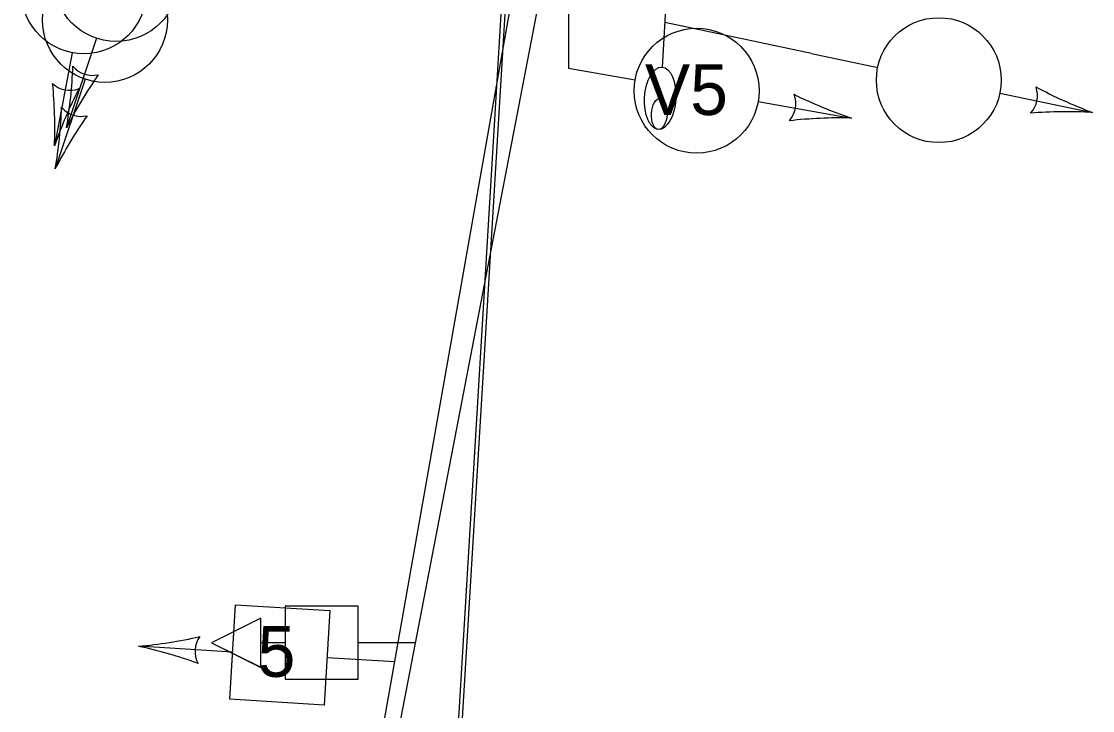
# Model space of a CAD drawing. Extents: x 647787 to 668496, y 640478 to 654412.
# Drawn here: x 662784.8 to 662853.4, y 647273.4 to 647317.6 of the extents above; entities that cross this region are included whole.
import ezdxf

# ---------------------------------------------------------------- set-up
doc = ezdxf.new("R2010")
doc.units = 0
for name, color, linetype in [('TEMP_SIGNAL POLES', 7, 'Continuous'), ('TEMP_SIGNAL_HEAD_STAGE 1A', 7, 'Continuous'), ('TEMP_SIGNAL_HEAD_STAGE 1B', 7, 'Continuous'), ('TEMP_SIGNAL_HEAD_STAGE 1C', 7, 'Continuous'), ('TEMP_SIGNAL_HEAD_STAGE 2', 7, 'Continuous'), ('TEMP_SIGNAL_HEAD_Stage 3', 7, 'Continuous'), ('TEMP_SIGNAL_HEAD_STAGE 5', 7, 'Continuous'), ('TEMP_SIGNAL_POLES_STAGE 1A', 7, 'Continuous'), ('TEMP_SIGNAL_POLES_STAGE 1B', 7, 'Continuous'), ('TEMP_SIGNAL_POLES_STAGE 1C', 7, 'Continuous'), ('TEMP_SIGNAL_POLES_STAGE 2', 7, 'Continuous'), ('TEMP_SIGNAL_POLES_STAGE 3', 7, 'Continuous'), ('TEMP_SIGNAL_POLES_STAGE 4', 7, 'Continuous'), ('TEMP_SIGNAL_POLES_STAGE 5', 7, 'Continuous'), ('TEXT_TEMP_SIGNAL_POLES_STAGE 2', 7, 'Continuous'), ('TEXT_TEMP_SIGNAL_POLES_STAGE 3', 7, 'Continuous'), ('TEXT_TEMP_SIGNAL_POLES_STAGE 4', 7, 'Continuous'), ('TEXT_TEMP_SIGNAL_POLES_STAGE 5', 7, 'Continuous')]:
    doc.layers.add(name, color=color, linetype=linetype)

msp = doc.modelspace()

# ---------------------------------------------------------------- linework, layer by layer
at = {"layer": 'TEMP_SIGNAL POLES'}
for p, q in [((662821.643, 647338.009), (662797.344, 647211.94)), ((662821.645, 647338.01), (662797.346, 647211.942))]:
    msp.add_line(p, q, dxfattribs=at)
at = {"layer": 'TEMP_SIGNAL_HEAD_STAGE 1A'}
for p, q in [((662819.853, 647339.565), (662819.853, 647314.565)), ((662809.642, 647220.359), (662816.624, 647336.01)), ((662809.892, 647220.341), (662816.874, 647335.993)), ((662788.062, 647315.558), (662786.929, 647309.6)), ((662819.853, 647314.565), (662824.118, 647313.813)), ((662831.996, 647312.424), (662837.969, 647311.371))]:
    msp.add_line(p, q, dxfattribs=at)
for centre in [(662788.809, 647319.487), (662828.057, 647313.119)]:
    msp.add_circle(centre, 4, dxfattribs=at)
for centre, radius, start, end in [((662787.912, 647314.774), 1.629, 227.38291, 291.07754), ((662757.477, 647310.706), 29.472, 357.84956, 5.58767), ((662814.731, 647299.827), 29.47, 152.89388, 160.63199), ((662832.782, 647312.285), 1.629, 318.15322, 21.84786), ((662847.367, 647339.302), 29.47, 243.66419, 251.4023), ((662837.259, 647281.907), 29.472, 88.61987, 96.35798)]:
    msp.add_arc(centre, radius, start, end, dxfattribs=at)
at = {"layer": 'TEMP_SIGNAL_HEAD_STAGE 1B'}
for p, q in [((662819.853, 647339.565), (662819.853, 647314.565)), ((662788.062, 647315.558), (662786.929, 647309.6)), ((662819.853, 647314.565), (662824.118, 647313.813)), ((662831.996, 647312.424), (662837.969, 647311.371))]:
    msp.add_line(p, q, dxfattribs=at)
for centre in [(662788.809, 647319.487), (662828.057, 647313.119)]:
    msp.add_circle(centre, 4, dxfattribs=at)
for centre, radius, start, end in [((662787.912, 647314.774), 1.629, 227.38291, 291.07754), ((662757.477, 647310.706), 29.472, 357.84956, 5.58767), ((662814.731, 647299.827), 29.47, 152.89388, 160.63199), ((662832.782, 647312.285), 1.629, 318.15322, 21.84786), ((662847.367, 647339.302), 29.47, 243.66419, 251.4023), ((662837.259, 647281.907), 29.472, 88.61987, 96.35798)]:
    msp.add_arc(centre, radius, start, end, dxfattribs=at)
at = {"layer": 'TEMP_SIGNAL_HEAD_STAGE 1C'}
for p, q in [((662819.853, 647339.565), (662819.853, 647314.565)), ((662789.611, 647316.486), (662787.691, 647310.734)), ((662819.853, 647314.565), (662824.118, 647313.813)), ((662831.996, 647312.424), (662837.969, 647311.371))]:
    msp.add_line(p, q, dxfattribs=at)
for centre in [(662790.877, 647320.28), (662828.057, 647313.119)]:
    msp.add_circle(centre, 4, dxfattribs=at)
for centre, radius, start, end in [((662758.652, 647315.768), 29.472, 350.16456, 357.90267), ((662789.358, 647315.73), 1.629, 219.69791, 283.39255), ((662813.937, 647297.33), 29.47, 145.20888, 152.94699), ((662832.782, 647312.285), 1.629, 318.15322, 21.84786), ((662847.367, 647339.302), 29.47, 243.66419, 251.4023), ((662837.259, 647281.907), 29.472, 88.61987, 96.35798)]:
    msp.add_arc(centre, radius, start, end, dxfattribs=at)
at = {"layer": 'TEMP_SIGNAL_HEAD_STAGE 2'}
for p, q in [((662819.853, 647339.565), (662819.853, 647314.565)), ((662789.611, 647316.486), (662787.691, 647310.734)), ((662819.853, 647314.565), (662824.118, 647313.813)), ((662831.996, 647312.424), (662837.969, 647311.371)), ((662798.333, 647277.168), (662792.304, 647277.534)), ((662808.724, 647276.538), (662804.385, 647276.801))]:
    msp.add_line(p, q, dxfattribs=at)
for points in [[(662804.569, 647279.828), (662804.202, 647273.774), (662798.15, 647274.141), (662798.517, 647280.195)], [(662806.373, 647275.422), (662806.374, 647280.102), (662801.694, 647280.104), (662801.693, 647275.424)], [(662806.375, 647275.424), (662806.377, 647280.104), (662801.697, 647280.106), (662801.695, 647275.426)], [(662796.989, 647277.766), (662800.133, 647276.186), (662800.134, 647279.343)], [(662796.991, 647277.767), (662800.135, 647276.188), (662800.136, 647279.345)]]:
    msp.add_lwpolyline(points, close=True, dxfattribs=at)
for points in [[(662801.693, 647277.764), (662800.133, 647277.765)], [(662801.696, 647277.766), (662800.136, 647277.766)], [(662810.031, 647277.761), (662806.374, 647277.762)], [(662810.033, 647277.763), (662806.376, 647277.764)]]:
    msp.add_lwpolyline(points, dxfattribs=at)
for centre in [(662790.877, 647320.28), (662828.057, 647313.119)]:
    msp.add_circle(centre, 4, dxfattribs=at)
for centre, radius, start, end in [((662758.652, 647315.768), 29.472, 350.16456, 357.90267), ((662789.358, 647315.73), 1.629, 219.69791, 283.39255), ((662813.937, 647297.33), 29.47, 145.20888, 152.94699), ((662832.782, 647312.285), 1.629, 318.15322, 21.84786), ((662847.367, 647339.302), 29.47, 243.66419, 251.4023), ((662837.259, 647281.907), 29.472, 88.61987, 96.35798), ((662789.664, 647306.888), 29.472, 275.13767, 282.87578), ((662797.561, 647277.216), 1.629, 144.68204, 208.37667), ((662786.136, 647248.715), 29.472, 70.18292, 77.92104)]:
    msp.add_arc(centre, radius, start, end, dxfattribs=at)
at = {"layer": 'TEMP_SIGNAL_HEAD_Stage 3'}
for p, q in [((662819.853, 647339.565), (662819.853, 647314.565)), ((662789.611, 647316.486), (662787.691, 647310.734)), ((662819.853, 647314.565), (662824.118, 647313.813)), ((662831.996, 647312.424), (662837.969, 647311.371))]:
    msp.add_line(p, q, dxfattribs=at)
for centre in [(662790.877, 647320.28), (662828.057, 647313.119)]:
    msp.add_circle(centre, 4, dxfattribs=at)
for centre, radius, start, end in [((662758.652, 647315.768), 29.472, 350.16456, 357.90267), ((662789.358, 647315.73), 1.629, 219.69791, 283.39255), ((662813.937, 647297.33), 29.47, 145.20888, 152.94699), ((662832.782, 647312.285), 1.629, 318.15322, 21.84786), ((662847.367, 647339.302), 29.47, 243.66419, 251.4023), ((662837.259, 647281.907), 29.472, 88.61987, 96.35798)]:
    msp.add_arc(centre, radius, start, end, dxfattribs=at)
at = {"layer": 'TEMP_SIGNAL_HEAD_STAGE 5'}
for p, q in [((662819.853, 647339.565), (662819.853, 647314.565)), ((662789.611, 647316.486), (662787.691, 647310.734)), ((662819.853, 647314.565), (662824.118, 647313.813)), ((662831.996, 647312.424), (662837.969, 647311.371))]:
    msp.add_line(p, q, dxfattribs=at)
for centre in [(662790.877, 647320.28), (662828.057, 647313.119)]:
    msp.add_circle(centre, 4, dxfattribs=at)
for centre, radius, start, end in [((662758.652, 647315.768), 29.472, 350.16456, 357.90267), ((662789.358, 647315.73), 1.629, 219.69791, 283.39255), ((662813.937, 647297.33), 29.47, 145.20888, 152.94699), ((662832.782, 647312.285), 1.629, 318.15322, 21.84786), ((662847.367, 647339.302), 29.47, 243.66419, 251.4023), ((662837.259, 647281.907), 29.472, 88.61987, 96.35798)]:
    msp.add_arc(centre, radius, start, end, dxfattribs=at)
at = {"layer": 'TEMP_SIGNAL_POLES_STAGE 1A'}
for p, q in [((662796.537, 647207.519), (662819.853, 647339.565)), ((662827.05, 647334.596), (662825.842, 647314.633)), ((662835.415, 647315.509), (662826.015, 647317.484)), ((662835.415, 647315.509), (662839.653, 647314.619)), ((662788.892, 647313.862), (662786.972, 647308.109)), ((662847.482, 647312.974), (662853.417, 647311.727))]:
    msp.add_line(p, q, dxfattribs=at)
for centre in [(662790.158, 647317.656), (662843.568, 647313.797)]:
    msp.add_circle(centre, 4, dxfattribs=at)
for centre, radius, start, end in [((662848.263, 647312.809), 1.629, 316.28794, 19.98258), ((662863.72, 647339.337), 29.47, 241.79891, 249.53703), ((662757.933, 647313.144), 29.472, 350.16456, 357.90267), ((662788.639, 647313.105), 1.629, 219.69791, 283.39255), ((662813.218, 647294.706), 29.47, 145.20888, 152.94699), ((662851.749, 647282.302), 29.472, 86.75459, 94.49271)]:
    msp.add_arc(centre, radius, start, end, dxfattribs=at)
for centre, major_axis in [((662825.721, 647312.636), (-0.121, -1.996)), ((662825.661, 647311.638), (0.06, 0.998))]:
    msp.add_ellipse(centre, major_axis=major_axis, ratio=0.5, dxfattribs=at)
at = {"layer": 'TEMP_SIGNAL_POLES_STAGE 1B'}
msp.add_line((662796.537, 647207.519), (662819.853, 647339.565), dxfattribs=at)
at = {"layer": 'TEMP_SIGNAL_POLES_STAGE 1C'}
msp.add_line((662796.537, 647207.519), (662819.853, 647339.565), dxfattribs=at)
at = {"layer": 'TEMP_SIGNAL_POLES_STAGE 2'}
msp.add_line((662796.537, 647207.519), (662819.853, 647339.565), dxfattribs=at)
at = {"layer": 'TEMP_SIGNAL_POLES_STAGE 3'}
msp.add_line((662796.537, 647207.519), (662819.853, 647339.565), dxfattribs=at)
at = {"layer": 'TEMP_SIGNAL_POLES_STAGE 4'}
msp.add_line((662796.537, 647207.519), (662819.853, 647339.565), dxfattribs=at)
at = {"layer": 'TEMP_SIGNAL_POLES_STAGE 5'}
msp.add_line((662796.537, 647207.519), (662819.853, 647339.565), dxfattribs=at)

# ---------------------------------------------------------------- texts
at = {"layer": 'TEXT_TEMP_SIGNAL_POLES_STAGE 2'}
for s, p in [('V5', (662824.745, 647311.567)), ('V5', (662824.745, 647311.567)), ('V5', (662824.745, 647311.567)), ('V5', (662824.745, 647311.567)), ('5', (662799.94, 647275.579))]:
    msp.add_text(s, height=3.25, dxfattribs=at).set_placement(p)
at = {"layer": 'TEXT_TEMP_SIGNAL_POLES_STAGE 3'}
msp.add_text('V5', height=3.25, dxfattribs=at).set_placement((662824.745, 647311.567))
at = {"layer": 'TEXT_TEMP_SIGNAL_POLES_STAGE 4'}
msp.add_text('V5', height=3.25, dxfattribs=at).set_placement((662824.745, 647311.567))
at = {"layer": 'TEXT_TEMP_SIGNAL_POLES_STAGE 5'}
msp.add_text('V5', height=3.25, dxfattribs=at).set_placement((662824.745, 647311.567))

doc.saveas('drawing.dxf')
